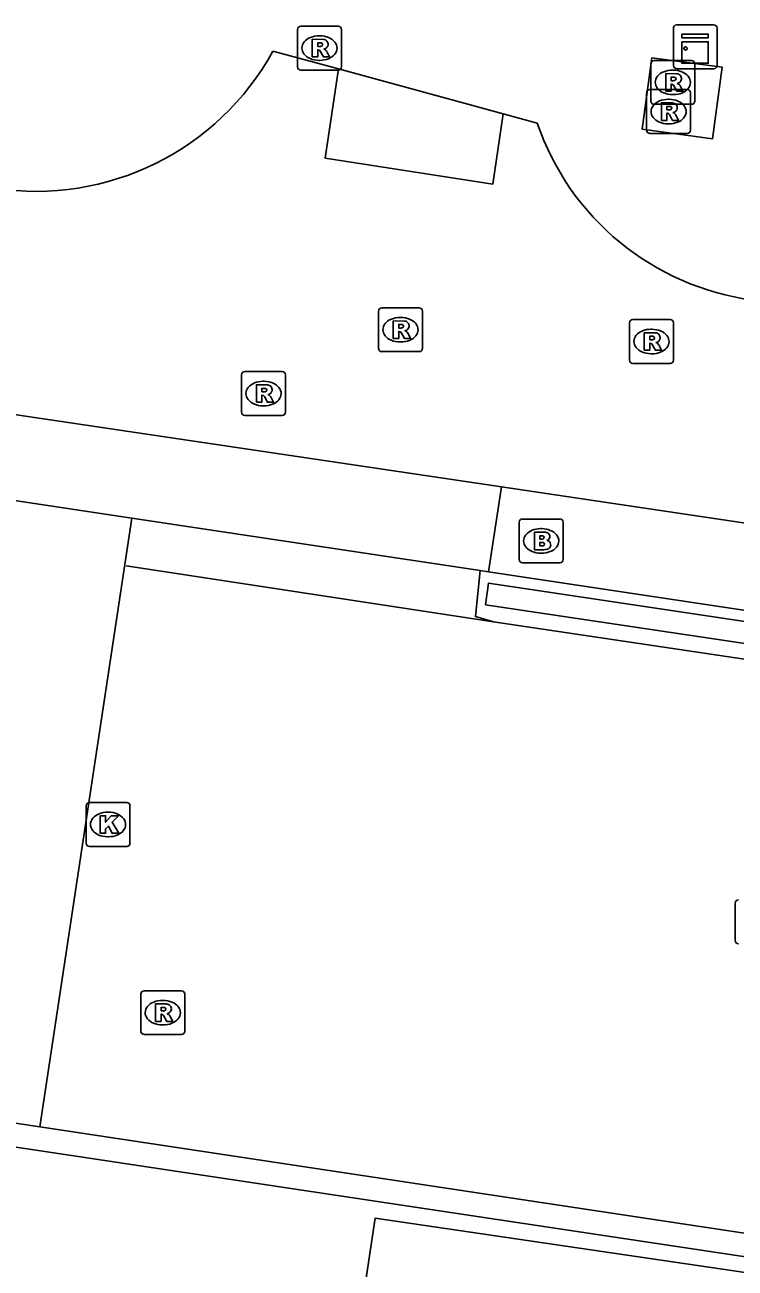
# Model space of a CAD drawing. Extents: x 164150 to 165261, y 382513 to 383432.
# Drawn here: x 164911.87 to 164928.07, y 382765.08 to 382793.44 of the extents above; entities that cross this region are included whole.
import ezdxf

# ---------------------------------------------------------------- set-up
doc = ezdxf.new("R2010")
doc.units = 0
for name, color, linetype in [('IMGEO_Brandkraan', 7, 'Continuous'), ('IMGEO_Groenvoorziening', 7, 'Continuous'), ('IMGEO_Hek', 7, 'Continuous'), ('IMGEO_Kast', 7, 'Continuous'), ('IMGEO_Kolk', 7, 'Continuous'), ('IMGEO_Muur', 7, 'Continuous'), ('IMGEO_Parkeervlak_open', 7, 'Continuous'), ('IMGEO_Rijbaan_lokaal_open', 7, 'Continuous'), ('IMGEO_Rioolput', 7, 'Continuous'), ('IMGEO_Voetpad_open', 7, 'Continuous')]:
    doc.layers.add(name, color=color, linetype=linetype)

msp = doc.modelspace()

# ---------------------------------------------------------------- linework, layer by layer
at = {"layer": 'IMGEO_Brandkraan'}
for p, q in [((164923.149, 382781.242), (164923.149, 382782.094)), ((164923.224, 382782.168), (164924.076, 382782.168)), ((164924.15, 382782.094), (164924.15, 382781.242)), ((164923.637, 382781.948), (164923.662, 382781.948)), ((164923.66, 382781.388), (164923.635, 382781.388)), ((164924.076, 382781.168), (164923.224, 382781.168))]:
    msp.add_line(p, q, dxfattribs=at)
for points in [[(164923.149, 382781.242), (164923.149, 382782.094)], [(164923.224, 382782.168), (164924.076, 382782.168)], [(164924.15, 382782.094), (164924.15, 382781.242)], [(164923.497, 382781.868), (164923.497, 382781.468), (164923.71, 382781.468)], [(164923.728, 382781.868), (164923.497, 382781.868)], [(164923.676, 382781.787), (164923.622, 382781.787), (164923.622, 382781.711)], [(164923.622, 382781.711), (164923.675, 382781.711)], [(164923.684, 382781.635), (164923.622, 382781.635), (164923.622, 382781.554)], [(164923.622, 382781.554), (164923.684, 382781.554)], [(164924.076, 382781.168), (164923.224, 382781.168)]]:
    msp.add_lwpolyline(points, dxfattribs=at)
for centre, radius, start, end in [((164923.226, 382782.092), 0.0765, 91.552, 178.448), ((164923.226, 382782.092), 0.0765, 91.552, 178.448), ((164924.074, 382782.092), 0.0765, 1.552, 88.448), ((164924.074, 382782.092), 0.0765, 1.552, 88.448), ((164923.732, 382781.723), 0.145, 59.4692, 91.5367), ((164923.757, 382781.77), 0.0922, 285.5137, 58.1501), ((164923.677, 382781.749), 0.0379, 267.8285, 90.9355), ((164923.685, 382781.594), 0.0404, 269.8759, 90.5077), ((164923.762, 382781.578), 0.105, 301.3115, 78.989), ((164923.226, 382781.244), 0.0765, 181.552, 268.448), ((164923.226, 382781.244), 0.0765, 181.552, 268.448), ((164923.716, 382781.719), 0.251, 268.6676, 293.5347), ((164924.074, 382781.244), 0.0765, 271.552, 358.448), ((164924.074, 382781.244), 0.0765, 271.552, 358.448)]:
    msp.add_arc(centre, radius, start, end, dxfattribs=at)
for centre, major_axis, ratio, start_param, end_param in [((164923.636, 382781.668), (-0.387, 0.002), 0.722429, 4.712389, 7.853982), ((164923.661, 382781.668), (-0.39, 0.002), 0.717154, 1.570796, 4.712389)]:
    msp.add_ellipse(centre, major_axis=major_axis, ratio=ratio, start_param=start_param, end_param=end_param, dxfattribs=at)
at = {"layer": 'IMGEO_Groenvoorziening'}
msp.add_lwpolyline([(164926.175, 382792.688), (164927.78, 382792.471), (164927.56, 382790.841), (164925.955, 382791.058), (164926.175, 382792.688)], dxfattribs=at)
at = {"layer": 'IMGEO_Hek'}
msp.add_lwpolyline([(164914.18, 382781.103), (164922.558, 382779.82)], dxfattribs=at)
at = {"layer": 'IMGEO_Kast'}
for p, q in [((164926.739, 382793.438), (164927.58, 382793.438)), ((164927.58, 382793.438), (164926.739, 382793.438)), ((164926.664, 382792.513), (164926.664, 382793.354)), ((164926.664, 382793.354), (164926.664, 382792.513)), ((164927.664, 382793.363), (164927.664, 382792.522)), ((164927.664, 382792.522), (164927.664, 382793.363)), ((164927.589, 382792.438), (164926.748, 382792.438)), ((164926.748, 382792.438), (164927.589, 382792.438))]:
    msp.add_line(p, q, dxfattribs=at)
for points in [[(164926.859, 382793.228), (164927.459, 382793.228), (164927.459, 382793.143), (164926.859, 382793.143), (164926.859, 382793.228)], [(164926.859, 382793.053), (164927.459, 382793.053), (164927.459, 382792.564), (164926.859, 382792.564), (164926.859, 382793.053)]]:
    msp.add_lwpolyline(points, dxfattribs=at)
msp.add_circle((164926.943, 382792.902), 0.0377, dxfattribs=at)
for centre, start, end in [((164926.742, 382793.36), 92.4484, 184.2845), ((164926.742, 382793.36), 92.4484, 184.2845), ((164927.586, 382793.36), 2.4484, 94.2845), ((164927.586, 382793.36), 2.4484, 94.2845), ((164926.742, 382792.516), 182.4484, 274.2845), ((164926.742, 382792.516), 182.4484, 274.2845), ((164927.586, 382792.516), 272.4484, 4.2845), ((164927.586, 382792.516), 272.4484, 4.2845)]:
    msp.add_arc(centre, 0.0779, start, end, dxfattribs=at)
at = {"layer": 'IMGEO_Kolk'}
for p, q in [((164913.268, 382774.775), (164913.268, 382775.627)), ((164913.343, 382775.701), (164914.195, 382775.701)), ((164914.269, 382775.627), (164914.269, 382774.775)), ((164913.756, 382775.481), (164913.781, 382775.481)), ((164913.779, 382774.921), (164913.754, 382774.921)), ((164914.195, 382774.701), (164913.343, 382774.701)), ((164928.073, 382772.553), (164928.073, 382773.405))]:
    msp.add_line(p, q, dxfattribs=at)
for points in [[(164913.268, 382774.775), (164913.268, 382775.627)], [(164913.343, 382775.701), (164914.195, 382775.701)], [(164914.269, 382775.627), (164914.269, 382774.775)], [(164913.589, 382775.401), (164913.712, 382775.401), (164913.712, 382775.25), (164913.842, 382775.401), (164914.006, 382775.401), (164913.86, 382775.25), (164914.013, 382775.001), (164913.861, 382775.001), (164913.776, 382775.165), (164913.712, 382775.098), (164913.712, 382775.001), (164913.589, 382775.001), (164913.589, 382775.401)], [(164914.195, 382774.701), (164913.343, 382774.701)], [(164928.073, 382772.553), (164928.073, 382773.405)]]:
    msp.add_lwpolyline(points, dxfattribs=at)
for centre, start, end in [((164913.345, 382775.625), 91.552, 178.448), ((164913.345, 382775.625), 91.552, 178.448), ((164914.193, 382775.625), 1.552, 88.448), ((164914.193, 382775.625), 1.552, 88.448), ((164913.345, 382774.777), 181.552, 268.448), ((164913.345, 382774.777), 181.552, 268.448), ((164914.193, 382774.777), 271.552, 358.448), ((164914.193, 382774.777), 271.552, 358.448), ((164928.15, 382773.403), 91.552, 178.448), ((164928.15, 382773.403), 91.552, 178.448), ((164928.15, 382772.555), 181.552, 268.448), ((164928.15, 382772.555), 181.552, 268.448)]:
    msp.add_arc(centre, 0.0765, start, end, dxfattribs=at)
for centre, major_axis, ratio, start_param, end_param in [((164913.755, 382775.201), (-0.387, 0.002), 0.722429, 4.712389, 7.853982), ((164913.78, 382775.201), (-0.39, 0.002), 0.717154, 1.570796, 4.712389)]:
    msp.add_ellipse(centre, major_axis=major_axis, ratio=ratio, start_param=start_param, end_param=end_param, dxfattribs=at)
at = {"layer": 'IMGEO_Muur'}
for points in [[(164978.243, 382771.887), (164922.379, 382780.213), (164922.444, 382780.701), (164978.319, 382772.347), (164978.327, 382772.394), (165021.417, 382765.877)], [(164912.216, 382768.303), (164906.654, 382769.142), (164907.355, 382774.135), (164906.817, 382774.223), (164906.798, 382774.086)], [(164946.117, 382762.666), (164914.504, 382767.418), (164906.053, 382768.689)], [(164973.881, 382759), (164912.216, 382768.303)]]:
    msp.add_lwpolyline(points, dxfattribs=at)
at = {"layer": 'IMGEO_Parkeervlak_open'}
msp.add_lwpolyline([(164922.259, 382780.992), (164922.147, 382779.942), (164922.558, 382779.82), (164977.759, 382771.609)], dxfattribs=at)
at = {"layer": 'IMGEO_Rijbaan_lokaal_open'}
for points in [[(164917.531, 382792.841), (164919.027, 382792.433)], [(164919.027, 382792.433), (164918.724, 382790.396), (164922.547, 382789.807), (164922.785, 382791.407)], [(164919.027, 382792.433), (164922.785, 382791.407)], [(164922.785, 382791.407), (164923.558, 382791.196)], [(164922.741, 382782.898), (164907.627, 382785.146)], [(164930.148, 382781.796), (164922.741, 382782.898)]]:
    msp.add_lwpolyline(points, dxfattribs=at)
for centre, radius, start, end in [((164912.121, 382795.812), 6.172, 261.2964, 331.2252), ((164929.285, 382793.16), 6.054, 198.9281, 262.3232)]:
    msp.add_arc(centre, radius, start, end, dxfattribs=at)
at = {"layer": 'IMGEO_Rioolput'}
for p, q in [((164918.091, 382792.482), (164918.091, 382793.334)), ((164918.166, 382793.408), (164919.018, 382793.408)), ((164918.579, 382793.188), (164918.604, 382793.188)), ((164919.092, 382793.334), (164919.092, 382792.482)), ((164918.602, 382792.628), (164918.577, 382792.628)), ((164926.227, 382792.626), (164927.079, 382792.626)), ((164919.018, 382792.408), (164918.166, 382792.408)), ((164926.152, 382791.7), (164926.152, 382792.552)), ((164926.64, 382792.406), (164926.665, 382792.406)), ((164927.153, 382792.552), (164927.153, 382791.7)), ((164926.055, 382791.034), (164926.055, 382791.886)), ((164926.13, 382791.96), (164926.982, 382791.96)), ((164926.543, 382791.74), (164926.568, 382791.74)), ((164926.663, 382791.846), (164926.638, 382791.846)), ((164927.056, 382791.886), (164927.056, 382791.034)), ((164927.079, 382791.626), (164926.227, 382791.626)), ((164926.566, 382791.18), (164926.541, 382791.18)), ((164926.982, 382790.96), (164926.13, 382790.96)), ((164919.939, 382786.059), (164919.939, 382786.911)), ((164920.014, 382786.985), (164920.866, 382786.985)), ((164920.94, 382786.911), (164920.94, 382786.059)), ((164920.427, 382786.765), (164920.452, 382786.765)), ((164925.665, 382785.79), (164925.665, 382786.642)), ((164925.74, 382786.716), (164926.592, 382786.716)), ((164926.666, 382786.642), (164926.666, 382785.79)), ((164926.153, 382786.496), (164926.178, 382786.496)), ((164920.45, 382786.205), (164920.425, 382786.205)), ((164920.866, 382785.985), (164920.014, 382785.985)), ((164926.176, 382785.936), (164926.151, 382785.936)), ((164916.89, 382785.529), (164917.742, 382785.529)), ((164926.592, 382785.716), (164925.74, 382785.716)), ((164916.815, 382784.603), (164916.815, 382785.455)), ((164917.303, 382785.309), (164917.328, 382785.309)), ((164917.816, 382785.455), (164917.816, 382784.603)), ((164917.326, 382784.749), (164917.301, 382784.749)), ((164917.742, 382784.529), (164916.89, 382784.529)), ((164914.516, 382770.483), (164914.516, 382771.335)), ((164914.591, 382771.409), (164915.443, 382771.409)), ((164915.517, 382771.335), (164915.517, 382770.483)), ((164915.004, 382771.189), (164915.029, 382771.189)), ((164915.027, 382770.629), (164915.002, 382770.629)), ((164915.443, 382770.409), (164914.591, 382770.409))]:
    msp.add_line(p, q, dxfattribs=at)
for points in [[(164918.091, 382792.482), (164918.091, 382793.334)], [(164918.166, 382793.408), (164919.018, 382793.408)], [(164919.092, 382793.334), (164919.092, 382792.482)], [(164918.68, 382793.106), (164918.428, 382793.108), (164918.428, 382792.708)], [(164918.428, 382792.708), (164918.552, 382792.708), (164918.552, 382792.87), (164918.563, 382792.87)], [(164918.606, 382793.027), (164918.552, 382793.027), (164918.552, 382792.946)], [(164918.552, 382792.946), (164918.604, 382792.946)], [(164918.61, 382792.841), (164918.681, 382792.708), (164918.821, 382792.708), (164918.756, 382792.834)], [(164926.227, 382792.626), (164927.079, 382792.626)], [(164919.018, 382792.408), (164918.166, 382792.408)], [(164926.152, 382791.7), (164926.152, 382792.552)], [(164926.741, 382792.324), (164926.489, 382792.326), (164926.489, 382791.926)], [(164927.153, 382792.552), (164927.153, 382791.7)], [(164926.489, 382791.926), (164926.613, 382791.926), (164926.613, 382792.088), (164926.624, 382792.088)], [(164926.667, 382792.245), (164926.613, 382792.245), (164926.613, 382792.164)], [(164926.613, 382792.164), (164926.665, 382792.164)], [(164926.671, 382792.059), (164926.742, 382791.926), (164926.882, 382791.926), (164926.817, 382792.052)], [(164926.055, 382791.034), (164926.055, 382791.886)], [(164926.13, 382791.96), (164926.982, 382791.96)], [(164927.056, 382791.886), (164927.056, 382791.034)], [(164927.079, 382791.626), (164926.227, 382791.626)], [(164926.644, 382791.658), (164926.392, 382791.66), (164926.392, 382791.26)], [(164926.57, 382791.579), (164926.516, 382791.579), (164926.516, 382791.498)], [(164926.516, 382791.498), (164926.568, 382791.498)], [(164926.392, 382791.26), (164926.516, 382791.26), (164926.516, 382791.422), (164926.527, 382791.422)], [(164926.574, 382791.393), (164926.645, 382791.26), (164926.785, 382791.26), (164926.72, 382791.386)], [(164926.982, 382790.96), (164926.13, 382790.96)], [(164919.939, 382786.059), (164919.939, 382786.911)], [(164920.014, 382786.985), (164920.866, 382786.985)], [(164920.94, 382786.911), (164920.94, 382786.059)], [(164920.528, 382786.683), (164920.276, 382786.685), (164920.276, 382786.285)], [(164925.665, 382785.79), (164925.665, 382786.642)], [(164925.74, 382786.716), (164926.592, 382786.716)], [(164926.666, 382786.642), (164926.666, 382785.79)], [(164920.276, 382786.285), (164920.4, 382786.285), (164920.4, 382786.447), (164920.411, 382786.447)], [(164920.454, 382786.604), (164920.4, 382786.604), (164920.4, 382786.523)], [(164920.4, 382786.523), (164920.452, 382786.523)], [(164920.458, 382786.418), (164920.529, 382786.285), (164920.669, 382786.285), (164920.604, 382786.411)], [(164926.254, 382786.414), (164926.002, 382786.416), (164926.002, 382786.016)], [(164926.18, 382786.335), (164926.126, 382786.335), (164926.126, 382786.254)], [(164926.002, 382786.016), (164926.126, 382786.016), (164926.126, 382786.178), (164926.137, 382786.178)], [(164926.126, 382786.254), (164926.178, 382786.254)], [(164926.184, 382786.149), (164926.255, 382786.016), (164926.395, 382786.016), (164926.33, 382786.142)], [(164920.866, 382785.985), (164920.014, 382785.985)], [(164916.89, 382785.529), (164917.742, 382785.529)], [(164926.592, 382785.716), (164925.74, 382785.716)], [(164916.815, 382784.603), (164916.815, 382785.455)], [(164917.404, 382785.227), (164917.152, 382785.229), (164917.152, 382784.829)], [(164917.816, 382785.455), (164917.816, 382784.603)], [(164917.152, 382784.829), (164917.276, 382784.829), (164917.276, 382784.991), (164917.287, 382784.991)], [(164917.33, 382785.148), (164917.276, 382785.148), (164917.276, 382785.067)], [(164917.276, 382785.067), (164917.328, 382785.067)], [(164917.334, 382784.962), (164917.405, 382784.829), (164917.545, 382784.829), (164917.48, 382784.955)], [(164917.742, 382784.529), (164916.89, 382784.529)], [(164914.516, 382770.483), (164914.516, 382771.335)], [(164914.591, 382771.409), (164915.443, 382771.409)], [(164915.517, 382771.335), (164915.517, 382770.483)], [(164915.105, 382771.107), (164914.853, 382771.109), (164914.853, 382770.709)], [(164915.031, 382771.028), (164914.977, 382771.028), (164914.977, 382770.947)], [(164914.853, 382770.709), (164914.977, 382770.709), (164914.977, 382770.871), (164914.988, 382770.871)], [(164914.977, 382770.947), (164915.029, 382770.947)], [(164915.035, 382770.842), (164915.106, 382770.709), (164915.246, 382770.709), (164915.181, 382770.835)], [(164915.443, 382770.409), (164914.591, 382770.409)]]:
    msp.add_lwpolyline(points, dxfattribs=at)
for centre, radius, start, end in [((164918.168, 382793.332), 0.0765, 91.552, 178.448), ((164918.168, 382793.332), 0.0765, 91.552, 178.448), ((164919.016, 382793.332), 0.0765, 1.552, 88.448), ((164919.016, 382793.332), 0.0765, 1.552, 88.448), ((164918.562, 382792.817), 0.0533, 26.0293, 88.6989), ((164918.588, 382793.135), 0.19, 274.7715, 282.9687), ((164918.612, 382792.931), 0.0964, 77.0061, 93.1865), ((164918.626, 382792.988), 0.0378, 276.6634, 79.6772), ((164918.679, 382792.996), 0.109, 350.3612, 89.416), ((164918.677, 382792.996), 0.112, 277.5842, 350.9817), ((164918.661, 382792.781), 0.108, 29.5134, 73.7905), ((164926.229, 382792.55), 0.0765, 91.552, 178.448), ((164926.229, 382792.55), 0.0765, 91.552, 178.448), ((164927.077, 382792.55), 0.0765, 1.552, 88.448), ((164927.077, 382792.55), 0.0765, 1.552, 88.448), ((164918.168, 382792.484), 0.0765, 181.552, 268.448), ((164918.168, 382792.484), 0.0765, 181.552, 268.448), ((164919.016, 382792.484), 0.0765, 271.552, 358.448), ((164919.016, 382792.484), 0.0765, 271.552, 358.448), ((164926.74, 382792.214), 0.109, 350.3612, 89.416), ((164926.623, 382792.035), 0.0533, 26.0293, 88.6989), ((164926.649, 382792.353), 0.19, 274.7715, 282.9687), ((164926.673, 382792.149), 0.0964, 77.0061, 93.1865), ((164926.687, 382792.206), 0.0378, 276.6634, 79.6772), ((164926.738, 382792.214), 0.112, 277.5842, 350.9817), ((164926.722, 382791.999), 0.108, 29.5134, 73.7905), ((164926.132, 382791.884), 0.0765, 91.552, 178.448), ((164926.132, 382791.884), 0.0765, 91.552, 178.448), ((164926.98, 382791.884), 0.0765, 1.552, 88.448), ((164926.98, 382791.884), 0.0765, 1.552, 88.448), ((164926.229, 382791.702), 0.0765, 181.552, 268.448), ((164926.229, 382791.702), 0.0765, 181.552, 268.448), ((164926.552, 382791.687), 0.19, 274.7715, 282.9687), ((164926.576, 382791.483), 0.0964, 77.0061, 93.1865), ((164926.59, 382791.54), 0.0378, 276.6634, 79.6772), ((164926.643, 382791.548), 0.109, 350.3612, 89.416), ((164926.641, 382791.548), 0.112, 277.5842, 350.9817), ((164926.625, 382791.333), 0.108, 29.5134, 73.7905), ((164927.077, 382791.702), 0.0765, 271.552, 358.448), ((164927.077, 382791.702), 0.0765, 271.552, 358.448), ((164926.526, 382791.369), 0.0533, 26.0293, 88.6989), ((164926.132, 382791.036), 0.0765, 181.552, 268.448), ((164926.132, 382791.036), 0.0765, 181.552, 268.448), ((164926.98, 382791.036), 0.0765, 271.552, 358.448), ((164926.98, 382791.036), 0.0765, 271.552, 358.448), ((164920.016, 382786.909), 0.0765, 91.552, 178.448), ((164920.016, 382786.909), 0.0765, 91.552, 178.448), ((164920.864, 382786.909), 0.0765, 1.552, 88.448), ((164920.864, 382786.909), 0.0765, 1.552, 88.448), ((164920.527, 382786.573), 0.109, 350.3612, 89.416), ((164925.742, 382786.64), 0.0765, 91.552, 178.448), ((164925.742, 382786.64), 0.0765, 91.552, 178.448), ((164926.59, 382786.64), 0.0765, 1.552, 88.448), ((164926.59, 382786.64), 0.0765, 1.552, 88.448), ((164920.41, 382786.394), 0.0533, 26.0293, 88.6989), ((164920.436, 382786.712), 0.19, 274.7715, 282.9687), ((164920.46, 382786.508), 0.0964, 77.0061, 93.1865), ((164920.474, 382786.565), 0.0378, 276.6634, 79.6772), ((164920.525, 382786.573), 0.112, 277.5842, 350.9817), ((164920.509, 382786.358), 0.108, 29.5134, 73.7905), ((164926.186, 382786.239), 0.0964, 77.0061, 93.1865), ((164926.2, 382786.296), 0.0378, 276.6634, 79.6772), ((164926.253, 382786.304), 0.109, 350.3612, 89.416), ((164920.016, 382786.061), 0.0765, 181.552, 268.448), ((164920.016, 382786.061), 0.0765, 181.552, 268.448), ((164920.864, 382786.061), 0.0765, 271.552, 358.448), ((164920.864, 382786.061), 0.0765, 271.552, 358.448), ((164926.136, 382786.125), 0.0533, 26.0293, 88.6989), ((164926.162, 382786.443), 0.19, 274.7715, 282.9687), ((164926.251, 382786.304), 0.112, 277.5842, 350.9817), ((164926.235, 382786.089), 0.108, 29.5134, 73.7905), ((164925.742, 382785.792), 0.0765, 181.552, 268.448), ((164925.742, 382785.792), 0.0765, 181.552, 268.448), ((164926.59, 382785.792), 0.0765, 271.552, 358.448), ((164926.59, 382785.792), 0.0765, 271.552, 358.448), ((164916.892, 382785.453), 0.0765, 91.552, 178.448), ((164916.892, 382785.453), 0.0765, 91.552, 178.448), ((164917.74, 382785.453), 0.0765, 1.552, 88.448), ((164917.74, 382785.453), 0.0765, 1.552, 88.448), ((164917.403, 382785.117), 0.109, 350.3612, 89.416), ((164917.286, 382784.938), 0.0533, 26.0293, 88.6989), ((164917.312, 382785.256), 0.19, 274.7715, 282.9687), ((164917.336, 382785.052), 0.0964, 77.0061, 93.1865), ((164917.35, 382785.109), 0.0378, 276.6634, 79.6772), ((164917.401, 382785.117), 0.112, 277.5842, 350.9817), ((164917.385, 382784.902), 0.108, 29.5134, 73.7905), ((164916.892, 382784.605), 0.0765, 181.552, 268.448), ((164916.892, 382784.605), 0.0765, 181.552, 268.448), ((164917.74, 382784.605), 0.0765, 271.552, 358.448), ((164917.74, 382784.605), 0.0765, 271.552, 358.448), ((164914.593, 382771.333), 0.0765, 91.552, 178.448), ((164914.593, 382771.333), 0.0765, 91.552, 178.448), ((164915.441, 382771.333), 0.0765, 1.552, 88.448), ((164915.441, 382771.333), 0.0765, 1.552, 88.448), ((164915.037, 382770.932), 0.0964, 77.0061, 93.1865), ((164915.051, 382770.989), 0.0378, 276.6634, 79.6772), ((164915.104, 382770.997), 0.109, 350.3612, 89.416), ((164914.987, 382770.818), 0.0533, 26.0293, 88.6989), ((164915.013, 382771.136), 0.19, 274.7715, 282.9687), ((164915.102, 382770.997), 0.112, 277.5842, 350.9817), ((164915.086, 382770.782), 0.108, 29.5134, 73.7905), ((164914.593, 382770.485), 0.0765, 181.552, 268.448), ((164914.593, 382770.485), 0.0765, 181.552, 268.448), ((164915.441, 382770.485), 0.0765, 271.552, 358.448), ((164915.441, 382770.485), 0.0765, 271.552, 358.448)]:
    msp.add_arc(centre, radius, start, end, dxfattribs=at)
for centre, major_axis, ratio, start_param, end_param in [((164918.578, 382792.908), (-0.387, 0.002), 0.722429, 4.712389, 7.853982), ((164918.603, 382792.908), (-0.39, 0.002), 0.717154, 1.570796, 4.712389), ((164926.639, 382792.126), (-0.387, 0.002), 0.722429, 4.712389, 7.853982), ((164926.664, 382792.126), (-0.39, 0.002), 0.717154, 1.570796, 4.712389), ((164926.542, 382791.46), (-0.387, 0.002), 0.722429, 4.712389, 7.853982), ((164926.567, 382791.46), (-0.39, 0.002), 0.717154, 1.570796, 4.712389), ((164920.426, 382786.485), (-0.387, 0.002), 0.722429, 4.712389, 7.853982), ((164920.451, 382786.485), (-0.39, 0.002), 0.717154, 1.570796, 4.712389), ((164926.152, 382786.216), (-0.387, 0.002), 0.722429, 4.712389, 7.853982), ((164926.177, 382786.216), (-0.39, 0.002), 0.717154, 1.570796, 4.712389), ((164917.302, 382785.029), (-0.387, 0.002), 0.722429, 4.712389, 7.853982), ((164917.327, 382785.029), (-0.39, 0.002), 0.717154, 1.570796, 4.712389), ((164915.003, 382770.909), (-0.387, 0.002), 0.722429, 4.712389, 7.853982), ((164915.028, 382770.909), (-0.39, 0.002), 0.717154, 1.570796, 4.712389)]:
    msp.add_ellipse(centre, major_axis=major_axis, ratio=ratio, start_param=start_param, end_param=end_param, dxfattribs=at)
at = {"layer": 'IMGEO_Voetpad_open'}
for points in [[(164914.311, 382782.186), (164907.338, 382783.234)], [(164922.741, 382782.898), (164922.449, 382780.963)], [(164912.216, 382768.303), (164914.311, 382782.186)], [(164914.311, 382782.186), (164922.259, 382780.992)], [(164922.449, 382780.963), (164922.259, 382780.992)], [(165021.448, 382766.088), (165019.888, 382766.324), (164922.449, 382780.963)], [(164917.921, 382753.31), (164919.859, 382766.219), (164946.065, 382762.373)]]:
    msp.add_lwpolyline(points, dxfattribs=at)

doc.saveas('drawing.dxf')
